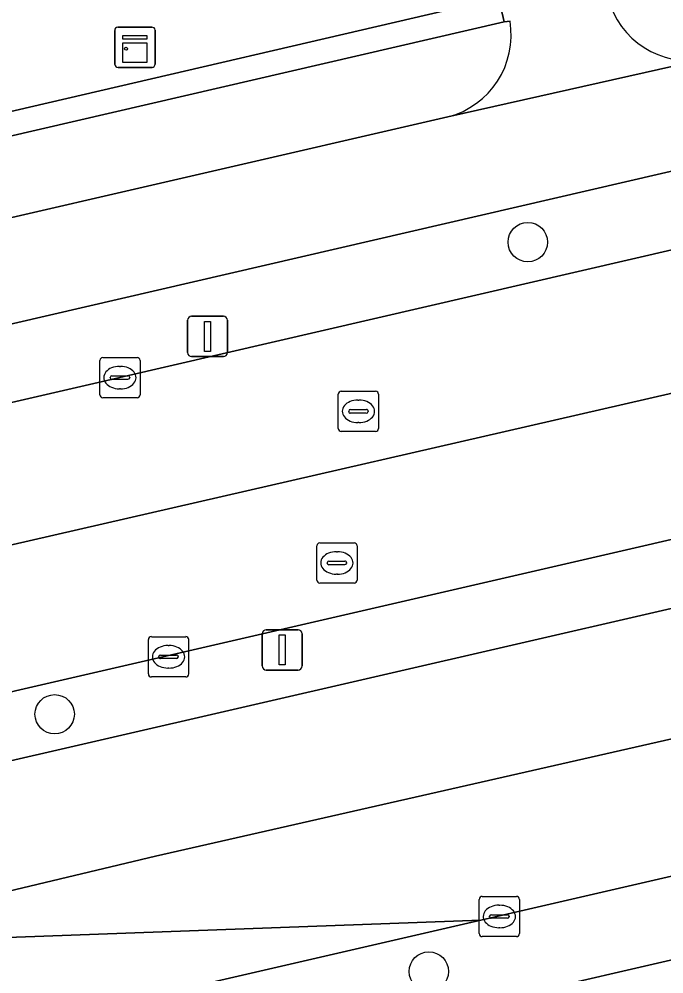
# Model space of a CAD drawing. Extents: x 156412 to 157779, y 382335 to 383768.
# Drawn here: x 156897.4 to 156913.42, y 382968.31 to 382992.03 of the extents above; entities that cross this region are included whole.
import ezdxf

# ---------------------------------------------------------------- set-up
doc = ezdxf.new("R2010")
doc.units = 0
for name, color, linetype in [('IMGEO_Berm_groen', 7, 'Continuous'), ('IMGEO_Boom', 7, 'Continuous'), ('IMGEO_Fietspad_gesloten', 7, 'Continuous'), ('IMGEO_Kast', 7, 'Continuous'), ('IMGEO_Kolk', 7, 'Continuous'), ('IMGEO_Lichtmast', 7, 'Continuous'), ('IMGEO_OVBaan_gesloten', 7, 'Continuous'), ('IMGEO_Rijbaan_regionaal_gesloten', 7, 'Continuous'), ('IMGEO_Rioolput', 7, 'Continuous'), ('IMGEO_Voetpad_open', 7, 'Continuous')]:
    doc.layers.add(name, color=color, linetype=linetype)

msp = doc.modelspace()

# ---------------------------------------------------------------- linework, layer by layer
at = {"layer": 'IMGEO_Berm_groen'}
for points in [[(156891.311, 383006.458), (156890.18, 383007.235), (156894.474, 382988.607), (156896.827, 382989.656), (156909.311, 382992.559), (156906.393, 383005.269)], [(156938.392, 382994.005), (156846.174, 382972.646), (156813.483, 382965.107), (156808.291, 382963.952)], [(156844.328, 382981.193), (156849.278, 382977.488), (156854.261, 382978.643), (156894.615, 382987.993), (156894.646, 382988), (156895.268, 382988.144), (156897.04, 382989.089), (156909.447, 382991.967), (156909.365, 382992.322), (156909.311, 382992.559), (156896.827, 382989.656), (156894.474, 382988.607), (156894.579, 382988.151), (156854.107, 382978.752), (156852.03, 382980.231), (156848.293, 382982.892), (156843.482, 382985.59)], [(156807.331, 382962.368), (156807.149, 382961.733), (156824.879, 382965.824), (156899.901, 382983.128), (156935.27, 382991.314)], [(156866.3, 382966.448), (156868.596, 382967.016), (156937.256, 382982.846), (156960.658, 382988.242), (156960.264, 382989.881), (156936.873, 382984.481), (156826.1, 382958.91), (156813.512, 382955.995), (156808.809, 382954.906), (156809.882, 382950.12), (156812.439, 382950.746), (156832.008, 382955.231)], [(156939.178, 382974.572), (156948.286, 382976.676), (156947.819, 382978.644), (156947.567, 382978.584), (156947.315, 382978.521), (156938.721, 382976.538), (156908.869, 382969.651), (156887.69, 382964.765), (156885.039, 382964.186)], [(156853.113, 382954.697), (156884.599, 382961.963), (156939.178, 382974.572)]]:
    msp.add_lwpolyline(points, dxfattribs=at)
at = {"layer": 'IMGEO_Boom'}
for centre in [(156910.034, 382986.494), (156898.283, 382974.764), (156907.576, 382968.374)]:
    msp.add_circle(centre, 0.489, dxfattribs=at)
at = {"layer": 'IMGEO_Fietspad_gesloten'}
for points in [[(156906.393, 383005.269), (156909.311, 382992.559), (156909.365, 382992.322), (156909.447, 382991.967), (156909.593, 382991.983)], [(156960.448, 383002.751), (156957.949, 383002), (156945.022, 382998.226), (156914.422, 382991.036), (156908.051, 382989.605), (156852.524, 382976.79)], [(156808.291, 382963.952), (156813.483, 382965.107), (156846.174, 382972.646), (156938.392, 382994.005)], [(156908.051, 382989.605), (156914.422, 382991.036)]]:
    msp.add_lwpolyline(points, dxfattribs=at)
for centre, radius, start, end in [((156914.042, 382993.08), 2.079, 194.3441, 280.5248), ((156907.519, 382991.639), 2.102, 284.6516, 9.4261)]:
    msp.add_arc(centre, radius, start, end, dxfattribs=at)
at = {"layer": 'IMGEO_Kast'}
for p, q in [((156899.777, 382990.908), (156899.777, 382991.749)), ((156899.777, 382991.749), (156899.777, 382990.908)), ((156899.852, 382991.833), (156900.693, 382991.833)), ((156900.693, 382991.833), (156899.852, 382991.833)), ((156900.777, 382991.758), (156900.777, 382990.917)), ((156900.777, 382990.917), (156900.777, 382991.758)), ((156900.702, 382990.833), (156899.861, 382990.833)), ((156899.861, 382990.833), (156900.702, 382990.833))]:
    msp.add_line(p, q, dxfattribs=at)
for points in [[(156899.972, 382991.623), (156900.572, 382991.623), (156900.572, 382991.538), (156899.972, 382991.538), (156899.972, 382991.623)], [(156899.972, 382991.448), (156900.572, 382991.448), (156900.572, 382990.959), (156899.972, 382990.959), (156899.972, 382991.448)]]:
    msp.add_lwpolyline(points, dxfattribs=at)
msp.add_circle((156900.056, 382991.297), 0.0377, dxfattribs=at)
for centre, start, end in [((156899.855, 382991.755), 92.4484, 184.2845), ((156899.855, 382991.755), 92.4484, 184.2845), ((156900.699, 382991.755), 2.4484, 94.2845), ((156900.699, 382991.755), 2.4484, 94.2845), ((156899.855, 382990.911), 182.4484, 274.2845), ((156899.855, 382990.911), 182.4484, 274.2845), ((156900.699, 382990.911), 272.4484, 4.2845), ((156900.699, 382990.911), 272.4484, 4.2845)]:
    msp.add_arc(centre, 0.0779, start, end, dxfattribs=at)
at = {"layer": 'IMGEO_Kolk'}
for p, q in [((156899.404, 382982.702), (156899.404, 382983.554)), ((156899.479, 382983.628), (156900.331, 382983.628)), ((156899.892, 382983.408), (156899.917, 382983.408)), ((156900.405, 382983.554), (156900.405, 382982.702)), ((156899.706, 382983.171), (156900.104, 382983.171)), ((156899.663, 382983.122), (156899.663, 382983.134)), ((156900.101, 382983.085), (156899.703, 382983.085)), ((156900.147, 382983.134), (156900.147, 382983.122)), ((156899.915, 382982.848), (156899.89, 382982.848)), ((156900.331, 382982.628), (156899.479, 382982.628)), ((156900.61, 382975.766), (156900.61, 382976.618)), ((156900.685, 382976.692), (156901.537, 382976.692)), ((156901.611, 382976.618), (156901.611, 382975.766)), ((156901.098, 382976.472), (156901.123, 382976.472)), ((156900.869, 382976.186), (156900.869, 382976.198)), ((156901.307, 382976.149), (156900.909, 382976.149)), ((156900.912, 382976.235), (156901.31, 382976.235)), ((156901.353, 382976.198), (156901.353, 382976.186)), ((156901.121, 382975.912), (156901.096, 382975.912)), ((156901.537, 382975.692), (156900.685, 382975.692)), ((156908.827, 382969.315), (156908.827, 382970.167)), ((156908.902, 382970.241), (156909.754, 382970.241)), ((156909.828, 382970.167), (156909.828, 382969.315)), ((156909.315, 382970.021), (156909.34, 382970.021)), ((156909.086, 382969.735), (156909.086, 382969.747)), ((156909.524, 382969.698), (156909.126, 382969.698)), ((156909.129, 382969.784), (156909.527, 382969.784)), ((156909.57, 382969.747), (156909.57, 382969.735)), ((156909.338, 382969.461), (156909.313, 382969.461)), ((156909.754, 382969.241), (156908.902, 382969.241))]:
    msp.add_line(p, q, dxfattribs=at)
for points in [[(156899.404, 382982.702), (156899.404, 382983.554)], [(156899.479, 382983.628), (156900.331, 382983.628)], [(156900.405, 382983.554), (156900.405, 382982.702)], [(156900.331, 382982.628), (156899.479, 382982.628)], [(156900.61, 382975.766), (156900.61, 382976.618)], [(156900.685, 382976.692), (156901.537, 382976.692)], [(156901.611, 382976.618), (156901.611, 382975.766)], [(156901.537, 382975.692), (156900.685, 382975.692)], [(156908.827, 382969.315), (156908.827, 382970.167)], [(156908.902, 382970.241), (156909.754, 382970.241)], [(156909.828, 382970.167), (156909.828, 382969.315)], [(156909.754, 382969.241), (156908.902, 382969.241)]]:
    msp.add_lwpolyline(points, dxfattribs=at)
for centre, radius, start, end in [((156899.481, 382983.552), 0.0765, 91.552, 178.448), ((156899.481, 382983.552), 0.0765, 91.552, 178.448), ((156900.329, 382983.552), 0.0765, 1.552, 88.448), ((156900.329, 382983.552), 0.0765, 1.552, 88.448), ((156899.703, 382983.131), 0.0403, 85.8775, 175.7526), ((156900.108, 382983.133), 0.0386, 1.7309, 96.639), ((156899.7, 382983.121), 0.0366, 178.938, 274.7102), ((156900.104, 382983.128), 0.043, 264.8664, 352.4533), ((156899.481, 382982.704), 0.0765, 181.552, 268.448), ((156899.481, 382982.704), 0.0765, 181.552, 268.448), ((156900.329, 382982.704), 0.0765, 271.552, 358.448), ((156900.329, 382982.704), 0.0765, 271.552, 358.448), ((156900.687, 382976.616), 0.0765, 91.552, 178.448), ((156900.687, 382976.616), 0.0765, 91.552, 178.448), ((156901.535, 382976.616), 0.0765, 1.552, 88.448), ((156901.535, 382976.616), 0.0765, 1.552, 88.448), ((156900.909, 382976.195), 0.0403, 85.8775, 175.7526), ((156900.906, 382976.185), 0.0366, 178.938, 274.7102), ((156901.31, 382976.192), 0.043, 264.8664, 352.4533), ((156901.314, 382976.197), 0.0386, 1.7309, 96.639), ((156900.687, 382975.768), 0.0765, 181.552, 268.448), ((156900.687, 382975.768), 0.0765, 181.552, 268.448), ((156901.535, 382975.768), 0.0765, 271.552, 358.448), ((156901.535, 382975.768), 0.0765, 271.552, 358.448), ((156908.904, 382970.165), 0.0765, 91.552, 178.448), ((156908.904, 382970.165), 0.0765, 91.552, 178.448), ((156909.752, 382970.165), 0.0765, 1.552, 88.448), ((156909.752, 382970.165), 0.0765, 1.552, 88.448), ((156909.126, 382969.744), 0.0403, 85.8775, 175.7526), ((156909.123, 382969.734), 0.0366, 178.938, 274.7102), ((156909.527, 382969.741), 0.043, 264.8664, 352.4533), ((156909.531, 382969.746), 0.0386, 1.7309, 96.639), ((156908.904, 382969.317), 0.0765, 181.552, 268.448), ((156908.904, 382969.317), 0.0765, 181.552, 268.448), ((156909.752, 382969.317), 0.0765, 271.552, 358.448), ((156909.752, 382969.317), 0.0765, 271.552, 358.448)]:
    msp.add_arc(centre, radius, start, end, dxfattribs=at)
for centre, major_axis, ratio, start_param, end_param in [((156899.891, 382983.128), (-0.387, 0.002), 0.722429, 4.712389, 7.853982), ((156899.916, 382983.128), (-0.39, 0.002), 0.717154, 1.570796, 4.712389), ((156901.097, 382976.192), (-0.387, 0.002), 0.722429, 4.712389, 7.853982), ((156901.122, 382976.192), (-0.39, 0.002), 0.717154, 1.570796, 4.712389), ((156909.314, 382969.741), (-0.387, 0.002), 0.722429, 4.712389, 7.853982), ((156909.339, 382969.741), (-0.39, 0.002), 0.717154, 1.570796, 4.712389)]:
    msp.add_ellipse(centre, major_axis=major_axis, ratio=ratio, start_param=start_param, end_param=end_param, dxfattribs=at)
at = {"layer": 'IMGEO_Lichtmast'}
for p, q in [((156901.684, 382984.651), (156902.474, 382984.651)), ((156902.474, 382984.651), (156901.684, 382984.651)), ((156901.584, 382983.751), (156901.584, 382984.551)), ((156901.584, 382984.551), (156901.584, 382983.751)), ((156902.574, 382984.551), (156902.574, 382983.751)), ((156902.574, 382983.751), (156902.574, 382984.551)), ((156902.474, 382983.651), (156901.684, 382983.651)), ((156901.684, 382983.651), (156902.474, 382983.651)), ((156903.438, 382975.964), (156903.438, 382976.764)), ((156903.438, 382976.764), (156903.438, 382975.964)), ((156903.538, 382976.864), (156904.328, 382976.864)), ((156904.328, 382976.864), (156903.538, 382976.864)), ((156904.428, 382976.764), (156904.428, 382975.964)), ((156904.428, 382975.964), (156904.428, 382976.764)), ((156904.328, 382975.864), (156903.538, 382975.864)), ((156903.538, 382975.864), (156904.328, 382975.864))]:
    msp.add_line(p, q, dxfattribs=at)
for points in [[(156902.004, 382984.526), (156902.154, 382984.526), (156902.154, 382983.776), (156902.004, 382983.776), (156902.004, 382984.526)], [(156903.858, 382976.739), (156904.008, 382976.739), (156904.008, 382975.989), (156903.858, 382975.989), (156903.858, 382976.739)]]:
    msp.add_lwpolyline(points, dxfattribs=at)
for centre, start, end in [((156901.684, 382984.551), 90, 180), ((156901.684, 382984.551), 90, 180), ((156902.474, 382984.551), 0, 90), ((156902.474, 382984.551), 360, 90), ((156901.684, 382983.751), 180, 270), ((156901.684, 382983.751), 180, 270), ((156902.474, 382983.751), 270, 0), ((156902.474, 382983.751), 270, 0), ((156903.538, 382976.764), 90, 180), ((156903.538, 382976.764), 90, 180), ((156904.328, 382976.764), 0, 90), ((156904.328, 382976.764), 360, 90), ((156903.538, 382975.964), 180, 270), ((156903.538, 382975.964), 180, 270), ((156904.328, 382975.964), 270, 0), ((156904.328, 382975.964), 270, 0)]:
    msp.add_arc(centre, 0.1, start, end, dxfattribs=at)
at = {"layer": 'IMGEO_OVBaan_gesloten'}
for points in [[(156936.072, 382987.898), (156935.27, 382991.314), (156899.901, 382983.128), (156824.879, 382965.824), (156807.149, 382961.733), (156807.945, 382958.46), (156830.993, 382963.761)], [(156936.873, 382984.481), (156936.072, 382987.898), (156830.993, 382963.761), (156807.945, 382958.46), (156808.809, 382954.906), (156813.512, 382955.995), (156826.1, 382958.91)]]:
    msp.add_lwpolyline(points, close=True, dxfattribs=at)
at = {"layer": 'IMGEO_Rijbaan_regionaal_gesloten'}
for points in [[(156937.989, 382979.692), (156937.256, 382982.846), (156868.596, 382967.016), (156866.3, 382966.448)], [(156867.52, 382963.218), (156871.614, 382964.283), (156871.659, 382964.297), (156891.446, 382969.01), (156900.788, 382971.237), (156937.989, 382979.692)], [(156939.797, 382971.848), (156939.178, 382974.572), (156884.599, 382961.963), (156853.113, 382954.697)], [(156908.869, 382969.651), (156891.446, 382969.01), (156871.659, 382964.297), (156871.614, 382964.283)], [(156885.039, 382964.186), (156887.69, 382964.765), (156908.869, 382969.651)]]:
    msp.add_lwpolyline(points, dxfattribs=at)
msp.add_lwpolyline([(156938.721, 382976.538), (156937.989, 382979.692), (156900.788, 382971.237), (156891.446, 382969.01), (156908.869, 382969.651)], close=True, dxfattribs=at)
at = {"layer": 'IMGEO_Rioolput'}
for p, q in [((156905.327, 382981.864), (156905.327, 382982.716)), ((156905.402, 382982.79), (156906.254, 382982.79)), ((156906.328, 382982.716), (156906.328, 382981.864)), ((156905.815, 382982.57), (156905.84, 382982.57)), ((156905.586, 382982.284), (156905.586, 382982.296)), ((156906.024, 382982.247), (156905.626, 382982.247)), ((156905.629, 382982.333), (156906.027, 382982.333)), ((156906.07, 382982.296), (156906.07, 382982.284)), ((156905.838, 382982.01), (156905.813, 382982.01)), ((156906.254, 382981.79), (156905.402, 382981.79)), ((156904.793, 382978.098), (156904.793, 382978.95)), ((156904.868, 382979.024), (156905.72, 382979.024)), ((156905.794, 382978.95), (156905.794, 382978.098)), ((156905.281, 382978.804), (156905.306, 382978.804)), ((156905.052, 382978.518), (156905.052, 382978.53)), ((156905.49, 382978.481), (156905.092, 382978.481)), ((156905.095, 382978.567), (156905.493, 382978.567)), ((156905.536, 382978.53), (156905.536, 382978.518)), ((156905.304, 382978.244), (156905.279, 382978.244)), ((156905.72, 382978.024), (156904.868, 382978.024))]:
    msp.add_line(p, q, dxfattribs=at)
for points in [[(156905.327, 382981.864), (156905.327, 382982.716)], [(156905.402, 382982.79), (156906.254, 382982.79)], [(156906.328, 382982.716), (156906.328, 382981.864)], [(156906.254, 382981.79), (156905.402, 382981.79)], [(156904.793, 382978.098), (156904.793, 382978.95)], [(156904.868, 382979.024), (156905.72, 382979.024)], [(156905.794, 382978.95), (156905.794, 382978.098)], [(156905.72, 382978.024), (156904.868, 382978.024)]]:
    msp.add_lwpolyline(points, dxfattribs=at)
for centre, radius, start, end in [((156905.404, 382982.714), 0.0765, 91.552, 178.448), ((156905.404, 382982.714), 0.0765, 91.552, 178.448), ((156906.252, 382982.714), 0.0765, 1.552, 88.448), ((156906.252, 382982.714), 0.0765, 1.552, 88.448), ((156905.626, 382982.293), 0.0403, 85.8775, 175.7526), ((156905.623, 382982.283), 0.0366, 178.938, 274.7102), ((156906.027, 382982.29), 0.043, 264.8664, 352.4533), ((156906.031, 382982.295), 0.0386, 1.7309, 96.639), ((156905.404, 382981.866), 0.0765, 181.552, 268.448), ((156905.404, 382981.866), 0.0765, 181.552, 268.448), ((156906.252, 382981.866), 0.0765, 271.552, 358.448), ((156906.252, 382981.866), 0.0765, 271.552, 358.448), ((156904.87, 382978.948), 0.0765, 91.552, 178.448), ((156904.87, 382978.948), 0.0765, 91.552, 178.448), ((156905.718, 382978.948), 0.0765, 1.552, 88.448), ((156905.718, 382978.948), 0.0765, 1.552, 88.448), ((156905.092, 382978.527), 0.0403, 85.8775, 175.7526), ((156905.089, 382978.517), 0.0366, 178.938, 274.7102), ((156905.493, 382978.524), 0.043, 264.8664, 352.4533), ((156905.497, 382978.529), 0.0386, 1.7309, 96.639), ((156904.87, 382978.1), 0.0765, 181.552, 268.448), ((156904.87, 382978.1), 0.0765, 181.552, 268.448), ((156905.718, 382978.1), 0.0765, 271.552, 358.448), ((156905.718, 382978.1), 0.0765, 271.552, 358.448)]:
    msp.add_arc(centre, radius, start, end, dxfattribs=at)
for centre, major_axis, ratio, start_param, end_param in [((156905.814, 382982.29), (-0.387, 0.002), 0.722429, 4.712389, 7.853982), ((156905.839, 382982.29), (-0.39, 0.002), 0.717154, 1.570796, 4.712389), ((156905.28, 382978.524), (-0.387, 0.002), 0.722429, 4.712389, 7.853982), ((156905.305, 382978.524), (-0.39, 0.002), 0.717154, 1.570796, 4.712389)]:
    msp.add_ellipse(centre, major_axis=major_axis, ratio=ratio, start_param=start_param, end_param=end_param, dxfattribs=at)
at = {"layer": 'IMGEO_Voetpad_open'}
for points in [[(156909.593, 382991.983), (156909.447, 382991.967), (156897.04, 382989.089), (156895.268, 382988.144), (156894.646, 382988), (156894.615, 382987.993), (156854.261, 382978.643), (156849.278, 382977.488), (156849.486, 382977.332)], [(156852.524, 382976.79), (156908.051, 382989.605)]]:
    msp.add_lwpolyline(points, dxfattribs=at)
for centre, radius, start, end in [((156914.042, 382993.08), 2.079, 194.3441, 280.5248), ((156907.519, 382991.639), 2.102, 284.6516, 9.4261)]:
    msp.add_arc(centre, radius, start, end, dxfattribs=at)

doc.saveas('drawing.dxf')
